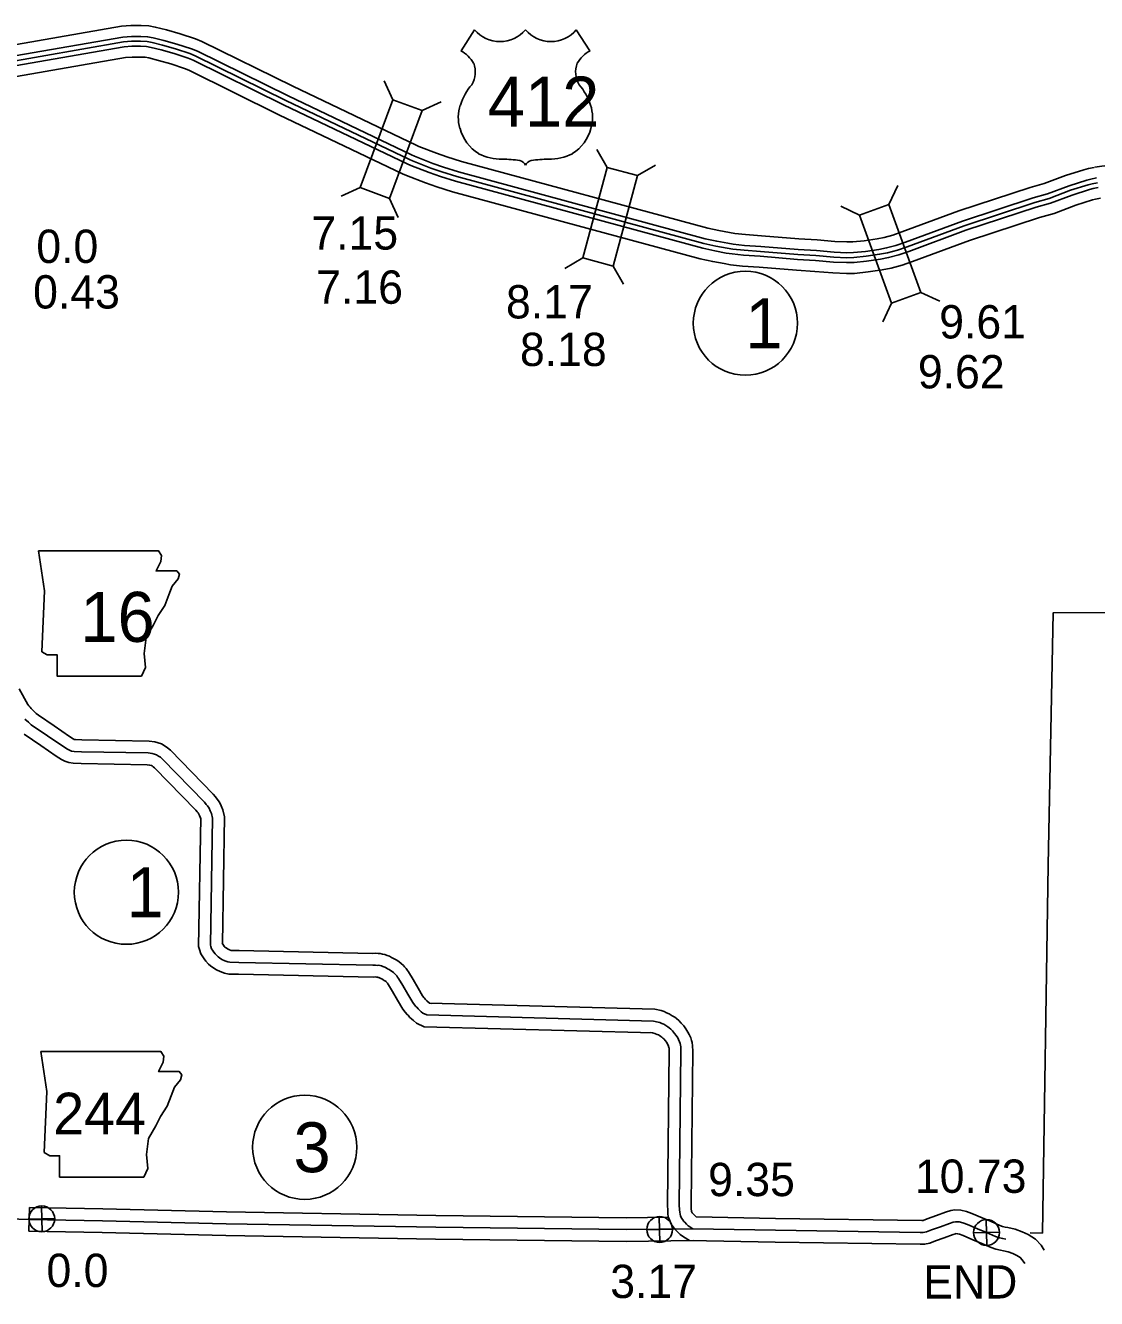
# Model space of a CAD drawing. Extents: x 31699 to 244310, y -8841 to 11474.
# Drawn here: x 129249 to 130153, y -2105 to -1029 of the extents above; entities that cross this region are included whole.
import ezdxf

# ---------------------------------------------------------------- set-up
doc = ezdxf.new("R2010")
doc.units = 0
for name, color, linetype in [('B_Logo', 7, 'Continuous'), ('G-ANNO-TEXT', 7, 'Continuous'), ('Level 21', 7, 'Continuous'), ('Level 55', 7, 'Continuous'), ('R_Border Notes', 7, 'Continuous'), ('R_Logo', 7, 'Continuous'), ('R_XS_EARTHWORK_STAGE1', 7, 'Continuous'), ('R_XS_EARTHWORK_STAGE2', 7, 'Continuous'), ('S_AREA_CALC', 7, 'Continuous'), ('S_WALL', 7, 'Continuous'), ('S_WALL_ANNOT', 7, 'Continuous')]:
    doc.layers.add(name, color=color, linetype=linetype)

msp = doc.modelspace()

# ---------------------------------------------------------------- linework, layer by layer
for p, q in [((129628.1, -1032.3), (129616.6, -1050.1)), ((129713.9, -1032.3), (129725.5, -1050.1))]:
    msp.add_line(p, q)
for centre, radius, start, end in [((129649.6, -1014.2), 28.1, 220.075, 319.6701), ((129692.5, -1014.2), 28.1, 220.3299, 319.925), ((129601.5, -1076), 30, 30.7809, 59.9883), ((129740.6, -1076), 30, 120.0117, 149.2191), ((129608.1, -1068.1), 20.6, 328.8105, 21.2108), ((129734, -1068.1), 20.6, 158.7892, 211.1895), ((129661.9, -1110.2), 47.9, 138.9565, 162.6913), ((129680.2, -1110.2), 47.9, 17.3087, 41.0435), ((129646, -1106.3), 31.7, 160.9576, 197.3819), ((129696, -1106.3), 31.7, 342.6181, 19.0424), ((129651.2, -1106.2), 36.7, 195.1074, 237.1312), ((129690.9, -1106.2), 36.7, 302.8688, 344.8926), ((129651.9, -1094.7), 47.1, 244.0771, 269.5779), ((129690.2, -1094.7), 47.1, 270.4221, 295.9229), ((129653, -1228), 86.2, 81.1942, 90.9539), ((129663.8, -1150.7), 8.26, 28.0342, 72.9864), ((129678.3, -1150.7), 8.26, 107.0136, 151.9658), ((129689.1, -1228), 86.2, 89.0461, 98.8058)]:
    msp.add_arc(centre, radius, start, end)
at = {"layer": 'B_Logo'}
for points in [[(129225.7, -1061.1), (129331.6, -1042.6), (129338.4, -1042), (129346, -1042.1), (129351.4, -1042.4), (129355.7, -1043.1), (129364.4, -1045.3), (129375.5, -1048.4), (129387.7, -1052.5), (129392.2, -1054.3), (129468.7, -1092.1), (129573, -1141.9), (129575.7, -1143.2), (129591.2, -1149.2), (129600.5, -1152.5), (129613.2, -1156.4), (129821.8, -1213), (129831.8, -1215.2), (129841.3, -1216.9), (129846.1, -1217.7), (129855.7, -1218.7), (129869.5, -1219.7), (129901, -1222.2), (129916.4, -1223.2), (129931.5, -1224.5), (129942.4, -1225), (129948.4, -1224.9), (129958.7, -1223.8), (129970.2, -1222), (129976.9, -1220.8), (129985.2, -1218.6), (129993.4, -1215.7), (130041.6, -1197.9), (130101.2, -1178.3), (130113.3, -1174.9), (130131.5, -1168), (130146.4, -1163.4), (130149.6, -1162.6), (130154.1, -1161.7)], [(129248.3, -1614.9), (129251.2, -1617.5), (129253.6, -1619.6), (129267.4, -1628.9), (129280.3, -1637.8), (129284.2, -1640.3), (129285.9, -1641.2), (129287.7, -1641.9), (129290, -1642.2), (129296, -1642.4), (129352.4, -1643.4), (129355.8, -1643.9), (129357.8, -1644.5), (129359.3, -1645), (129361.2, -1646.1), (129362.7, -1647.1), (129364.5, -1648.6), (129399.9, -1685.1), (129401.4, -1686.9), (129402.6, -1688.3), (129403.8, -1690.2), (129404.8, -1692.3), (129405.8, -1694.6), (129406.8, -1698.5)], [(129406.8, -1698.5), (129405.1, -1805.8)], [(129405.1, -1805.8), (129405.3, -1806.9), (129406, -1809), (129406.8, -1810.2), (129407.9, -1811.7), (129408.9, -1813.3), (129410.3, -1814.7), (129411.4, -1815.7), (129412.6, -1816.6), (129414.7, -1817.9), (129417.2, -1819.1), (129419.6, -1820.1), (129421.4, -1820.4), (129429, -1820.5), (129542.2, -1822.9), (129544.4, -1822.8), (129545.9, -1823), (129547.2, -1822.9), (129548.2, -1823.2), (129549.4, -1823.5), (129550.7, -1823.9), (129552.2, -1824.5), (129553.4, -1825.1), (129554.6, -1825.8), (129556, -1826.6), (129557, -1827.2), (129558.6, -1828.2), (129559.7, -1829), (129560.7, -1830), (129561.4, -1830.8), (129562.3, -1831.8), (129563.1, -1832.9), (129563.8, -1834), (129567.5, -1840), (129571.7, -1847.4), (129575.8, -1854.3), (129577.3, -1856.3), (129578.4, -1857.7), (129579.3, -1858.4), (129580.3, -1859.8), (129581.7, -1861), (129583, -1862.2), (129584.4, -1863.3), (129587.7, -1864.8)], [(129587.7, -1864.8), (129779.1, -1870)], [(129779.1, -1870), (129783.1, -1870.9), (129784.6, -1871.4), (129786.3, -1872.2), (129787.9, -1872.8), (129789.7, -1873.9), (129791.2, -1874.9), (129792.4, -1875.8), (129793.9, -1877), (129795.2, -1878.4), (129797, -1880.5), (129798.4, -1882.3), (129799.7, -1884.3), (129800.4, -1885.7), (129801.2, -1887.5), (129801.6, -1889), (129802, -1890.4), (129802.3, -1891.9), (129802.4, -1895.4), (129800.9, -2025.2), (129801.1, -2029.7), (129801.3, -2031.6), (129801.6, -2033.3), (129802, -2034.6), (129802.9, -2036.6), (129803.9, -2037.9), (129804.8, -2039.3), (129805.7, -2040.1), (129807.2, -2041.7), (129808.4, -2043), (129809.8, -2044), (129812.4, -2045.5)], [(129812.4, -2045.5), (129756, -2046.3), (129595.3, -2044.3), (129579.1, -2044), (129418.2, -2041.3), (129313.8, -2038.8), (129251.9, -2037.7)], [(130004.3, -2048.7), (130004.4, -2048.7), (130007, -2048.7), (130009.8, -2048.1), (130013.9, -2046.4), (130021.5, -2043.8), (130029.1, -2041), (130032.3, -2039.9), (130034.2, -2039.7), (130037.3, -2039.8), (130040.6, -2040.6), (130044.4, -2042), (130052.8, -2045.6), (130060.4, -2048.7), (130068.1, -2052.1), (130071.3, -2053.2), (130074.2, -2053.9), (130076.7, -2054.3)], [(129812.4, -2045.5), (129882.1, -2046.8)], [(129882.1, -2046.8), (130004.4, -2048.7)]]:
    msp.add_lwpolyline(points, dxfattribs=at)
at = {"layer": 'G-ANNO-TEXT'}
for points in [[(129259.8, -1472.7), (129264.9, -1506.5), (129262.6, -1557.9), (129267.1, -1560.7), (129275.6, -1560.7), (129275.6, -1578.7), (129346.6, -1578.7), (129350, -1571.4), (129348.9, -1559.5), (129350.6, -1546), (129356.8, -1535.3), (129360.7, -1527.4), (129366.4, -1518.9), (129369.7, -1509.9), (129372.6, -1502.6), (129377.6, -1496.4), (129378.8, -1492.4), (129376.5, -1489.6), (129359, -1489.6), (129363, -1481.7), (129363.5, -1476.7), (129361.2, -1472.8)], [(129261.8, -1895.9), (129266.9, -1929.7), (129264.6, -1981), (129269.2, -1983.9), (129277.6, -1983.9), (129277.6, -2001.9), (129348.7, -2001.9), (129352, -1994.6), (129350.9, -1982.7), (129352.6, -1969.2), (129358.8, -1958.5), (129362.8, -1950.6), (129368.4, -1942.1), (129371.8, -1933.1), (129374.6, -1925.8), (129379.7, -1919.6), (129380.8, -1915.6), (129378.6, -1912.8), (129361.1, -1912.8), (129365, -1904.9), (129365.6, -1899.8), (129363.2, -1895.9)]]:
    msp.add_lwpolyline(points, close=True, dxfattribs=at)
at = {"layer": 'Level 21'}
for p, q in [((129262.7, -2048.1), (129262.2, -2026.4)), ((129251.6, -2037.5), (129273.3, -2037)), ((129784.6, -2057.1), (129784.1, -2035.4)), ((130060.7, -2059.6), (130060.2, -2037.9)), ((129773.5, -2046.5), (129795.2, -2046)), ((130049.6, -2049), (130071.3, -2048.5))]:
    msp.add_line(p, q, dxfattribs=at)
for centre in [(129262.5, -2037.2), (129784.4, -2046.2), (130060.5, -2048.7)]:
    msp.add_circle(centre, 10.9, dxfattribs=at)
at = {"layer": 'Level 55'}
for points in [[(129252, -2027.7), (129251.7, -2047.7)], [(129792.1, -2035.8), (129756, -2036.3), (129595.4, -2034.3), (129579.3, -2034), (129418.4, -2031.3), (129314, -2028.8), (129252, -2027.7)], [(129812.6, -2055.5), (129756, -2056.3), (129595.1, -2054.3), (129578.9, -2054), (129418, -2051.3), (129313.6, -2048.8), (129251.7, -2047.7)]]:
    msp.add_lwpolyline(points, dxfattribs=at)
at = {"layer": 'R_Border Notes'}
for centre in [(129856.8, -1280.3), (129334, -1761.2), (129484.6, -1976.7)]:
    msp.add_circle(centre, 44, dxfattribs=at)
at = {"layer": 'R_Logo'}
for points in [[(130263.7, -1524.6), (130116.7, -1525.1), (130112.6, -1738.4)], [(130112.6, -1738.4), (130107.8, -2049.2)], [(129034.3, -2033), (129064.2, -2033.6), (129225.8, -2036.8), (129251.9, -2037.7)], [(130097.3, -2049.1), (130107.8, -2049.2)]]:
    msp.add_lwpolyline(points, dxfattribs=at)
at = {"layer": 'R_XS_EARTHWORK_STAGE1'}
for p, q in [((129559.1, -1091.5), (129551.8, -1075.5)), ((129583.8, -1100.7), (129599.8, -1093.3)), ((129740.1, -1148.7), (129731.3, -1133.4)), ((129765.6, -1155.5), (129780.8, -1146.8)), ((129531.5, -1165.7), (129515.5, -1173)), ((129978.1, -1179.9), (129985.5, -1163.9)), ((129556.2, -1174.9), (129563.6, -1190.9)), ((129953.2, -1188.9), (129937.3, -1181.4)), ((129719.5, -1225.2), (129704.3, -1234)), ((129745, -1232), (129753.8, -1247.3)), ((130005.1, -1254.3), (130021.1, -1261.7)), ((129980.3, -1263.3), (129972.9, -1279.3))]:
    msp.add_line(p, q, dxfattribs=at)
for points in [[(129556.2, -1174.9), (129583.8, -1100.7), (129559.1, -1091.5), (129531.5, -1165.7)], [(129745, -1232), (129765.6, -1155.5), (129740.1, -1148.7), (129719.5, -1225.2)], [(130005.1, -1254.3), (129978.1, -1179.9), (129953.2, -1188.9), (129980.3, -1263.3)]]:
    msp.add_lwpolyline(points, close=True, dxfattribs=at)
at = {"layer": 'R_XS_EARTHWORK_STAGE2'}
for points in [[(129243.3, -1589.4), (129250.8, -1602.4), (129251.7, -1603.6), (129252.7, -1604.9), (129253.6, -1606), (129255.3, -1607.7), (129257.8, -1610), (129259.6, -1611.6), (129273, -1620.6), (129285.9, -1629.5), (129289.1, -1631.6), (129289.9, -1632), (129290.2, -1632.1), (129290.9, -1632.2), (129296.3, -1632.4), (129353.3, -1633.4), (129358, -1634.1), (129360.8, -1635), (129363.5, -1635.9), (129366.6, -1637.7), (129368.8, -1639.2), (129371.2, -1641.2), (129407.3, -1678.3), (129409.2, -1680.5), (129410.6, -1682.4), (129412.5, -1685.2), (129414, -1688.2), (129415.3, -1691.5), (129416.8, -1697.4)], [(129247.6, -1627.6), (129261.7, -1637.1), (129274.7, -1646.1), (129279.2, -1649), (129282, -1650.4), (129285.3, -1651.6), (129289.1, -1652.2), (129295.7, -1652.4), (129351.6, -1653.4), (129353.6, -1653.7), (129354.8, -1654), (129355.2, -1654.2), (129355.8, -1654.5), (129356.6, -1655.1), (129357.7, -1656), (129392.5, -1691.8), (129393.7, -1693.2), (129394.5, -1694.2), (129395.2, -1695.2), (129395.7, -1696.3), (129396.2, -1697.7), (129396.5, -1698.6)], [(129396.8, -1698.4), (129395, -1807)], [(129416.8, -1697.4), (129415.1, -1804.6)], [(129395, -1807), (129395.7, -1809.6), (129396.8, -1813.2), (129398.6, -1815.9), (129399.6, -1817.4), (129401, -1819.5), (129403.4, -1822), (129405, -1823.4), (129406.9, -1824.8), (129410, -1826.7), (129413.2, -1828.2), (129416.8, -1829.7), (129420.5, -1830.4), (129428.8, -1830.5), (129542.4, -1832.9), (129544.1, -1832.8), (129545.3, -1833), (129546, -1833), (129546.7, -1833.1), (129547.1, -1833.3), (129548.2, -1833.7), (129548.9, -1834), (129549.6, -1834.4), (129550.9, -1835.2), (129551.8, -1835.7), (129552.9, -1836.4), (129553.3, -1836.7), (129553.5, -1836.9), (129553.9, -1837.4), (129554.5, -1838), (129554.8, -1838.5), (129555.4, -1839.4), (129558.8, -1845), (129563, -1852.4), (129567.5, -1859.9), (129569.4, -1862.5), (129571.1, -1864.5), (129571.9, -1865.2), (129573, -1866.7), (129575.1, -1868.5), (129576.4, -1869.7), (129579, -1871.9), (129585.4, -1874.8)], [(129415.1, -1804.6), (129415, -1804.2), (129415.1, -1804.7), (129416.2, -1806.1), (129416.7, -1807), (129417.2, -1807.5), (129417.8, -1808), (129418.2, -1808.3), (129419.4, -1809.1), (129421.2, -1809.9), (129422.4, -1810.4), (129429.2, -1810.5), (129541.9, -1812.9), (129544.7, -1812.7), (129546.5, -1813), (129548.3, -1812.9), (129550.4, -1813.5), (129552.2, -1813.8), (129554.2, -1814.6), (129556.1, -1815.3), (129557.9, -1816.2), (129559.6, -1817.1), (129561.2, -1818), (129562.3, -1818.7), (129564.3, -1820), (129566, -1821.3), (129568, -1823), (129568.9, -1824.1), (129570.2, -1825.5), (129571.4, -1827.3), (129572.2, -1828.5), (129576.1, -1834.9), (129580.3, -1842.3), (129584.1, -1848.7), (129585.2, -1850.2), (129585.7, -1850.8), (129586.7, -1851.7), (129587.6, -1852.9), (129590, -1854.9)], [(129590, -1854.9), (129780.3, -1860)], [(129591.6, -1855.7), (129591.8, -1855.8)], [(129780.3, -1860), (129785.8, -1861.2), (129788.3, -1862.1), (129790.3, -1863), (129792.4, -1863.9), (129795.1, -1865.5), (129797.1, -1866.8), (129798.6, -1868), (129800.7, -1869.6), (129802.6, -1871.7), (129804.7, -1874.1), (129806.6, -1876.5), (129808.3, -1879.3), (129809.4, -1881.3), (129810.7, -1884.1), (129811.3, -1886.4), (129811.8, -1888.3), (129812.2, -1890.9), (129812.4, -1895.4), (129810.9, -2025), (129811.1, -2028.9), (129811.3, -2030.4), (129811.4, -2031.2), (129811.5, -2031.5), (129811.9, -2032), (129812.3, -2032.6), (129812.6, -2032.9), (129815.3, -2035.6)], [(129585.4, -1874.8), (129778.8, -1880)], [(129777, -1879.8), (129780.4, -1880.5), (129780.8, -1880.7), (129782.4, -1881.3), (129783.4, -1881.8), (129784.3, -1882.3), (129785.3, -1883), (129786.2, -1883.7), (129787.1, -1884.4), (129787.8, -1885.1), (129789.2, -1886.8), (129790.2, -1888), (129791, -1889.3), (129791.4, -1890.1), (129791.8, -1891), (129792, -1891.5), (129792.2, -1892.5), (129792.3, -1892.9), (129792.4, -1895.5), (129790.9, -2025.4), (129791.2, -2030.5), (129791.4, -2032.8), (129791.7, -2035.4), (129792.6, -2038.1), (129794.2, -2041.7), (129795.8, -2043.9), (129797.3, -2045.9), (129798.7, -2047.3), (129799.8, -2048.4), (129801.6, -2050.4), (129804.4, -2052.4), (129809.7, -2055.5)], [(130005.8, -2038.7), (130006.9, -2038.5), (130010.4, -2037.1), (130018.1, -2034.4), (130025.8, -2031.5), (130030.2, -2030.1), (130033.8, -2029.7), (130038.7, -2029.9), (130043.5, -2031), (130048, -2032.7), (130056.7, -2036.3), (130064.3, -2039.4), (130071.8, -2042.8), (130074.1, -2043.6), (130076.2, -2044.1), (130078.6, -2044.4)], [(129815.3, -2035.6), (129882.3, -2036.8)], [(129882.3, -2036.8), (130005.8, -2038.7)], [(130004.3, -2058.7), (130008.1, -2058.7), (130012.7, -2057.7), (130017.5, -2055.8), (130024.8, -2053.2), (130032.4, -2050.4), (130034.4, -2049.8), (130034.6, -2049.7), (130036, -2049.8), (130037.7, -2050.2), (130040.7, -2051.3), (130049, -2054.8), (130056.5, -2057.9), (130064.5, -2061.4), (130068.4, -2062.8), (130072.3, -2063.7), (130074.8, -2064.1)], [(130078.6, -2044.4), (130084.8, -2045.9), (130090.6, -2048.1), (130095.6, -2050.5), (130101.9, -2054.3), (130106.5, -2059.5), (130109.3, -2063.6)], [(129809.7, -2055.5), (129881.9, -2056.8)], [(129882, -2056.8), (130004.3, -2058.7)], [(130074.8, -2064.1), (130078.9, -2065.1), (130082.7, -2066.5), (130086.2, -2068.2), (130088.9, -2069.8), (130090.7, -2071.8), (130092.8, -2074.9)]]:
    msp.add_lwpolyline(points, dxfattribs=at)
at = {"layer": 'S_AREA_CALC'}
for points in [[(129223.2, -1048), (129329.9, -1029.4), (129337.8, -1028.7), (129346.4, -1028.7), (129353, -1029.1), (129358.4, -1030.1), (129367.9, -1032.4), (129379.4, -1035.7), (129392.3, -1040), (129397.7, -1042.2), (129474.5, -1080.1), (129578.6, -1129.8), (129580.9, -1130.9), (129595.8, -1136.7), (129604.7, -1139.8), (129616.9, -1143.6), (129825, -1200), (129834.4, -1202.1), (129843.5, -1203.7), (129847.8, -1204.4), (129856.9, -1205.4), (129870.5, -1206.4), (129902, -1208.9), (129917.4, -1209.9), (129932.4, -1211.2), (129942.6, -1211.6), (129947.6, -1211.6), (129957, -1210.6), (129968, -1208.9), (129973.9, -1207.8), (129981.3, -1205.8), (129988.9, -1203.2), (130037.2, -1185.3), (130097.3, -1165.6), (130109.1, -1162.3), (130127.2, -1155.4), (130142.7, -1150.6), (130146.6, -1149.6), (130151.5, -1148.6)], [(129224.9, -1057), (129331.1, -1038.5), (129338.2, -1037.9), (129346.1, -1037.9), (129351.9, -1038.2), (129356.5, -1039.1), (129365.5, -1041.3), (129376.7, -1044.5), (129389.1, -1048.6), (129393.9, -1050.5), (129470.5, -1088.3), (129574.7, -1138.1), (129577.3, -1139.3), (129592.7, -1145.3), (129601.8, -1148.5), (129614.4, -1152.4), (129822.8, -1208.9), (129832.6, -1211.1), (129842, -1212.8), (129846.6, -1213.5), (129856.1, -1214.6), (129869.8, -1215.5), (129901.3, -1218.1), (129916.8, -1219), (129931.8, -1220.4), (129942.4, -1220.8), (129948.1, -1220.7), (129958.2, -1219.7), (129969.5, -1217.9), (129976, -1216.7), (129984, -1214.6), (129992, -1211.8), (130040.2, -1194), (130100, -1174.4), (130112, -1171), (130130.2, -1164.1), (130145.2, -1159.4), (130148.7, -1158.5), (130153.3, -1157.6)], [(129226.5, -1065.2), (129332.1, -1046.7), (129338.5, -1046.2), (129345.8, -1046.2), (129350.9, -1046.5), (129354.8, -1047.2), (129363.4, -1049.3), (129374.2, -1052.4), (129386.2, -1056.4), (129390.5, -1058.1), (129466.8, -1095.8), (129571.2, -1145.7), (129574.1, -1147), (129589.8, -1153.1), (129599.2, -1156.4), (129612, -1160.4), (129820.8, -1217), (129831, -1219.3), (129840.6, -1221), (129845.5, -1221.8), (129855.3, -1222.9), (129869.2, -1223.8), (129900.7, -1226.4), (129916.1, -1227.3), (129931.2, -1228.7), (129942.3, -1229.1), (129948.6, -1229), (129959.2, -1228), (129970.9, -1226.1), (129977.8, -1224.9), (129986.4, -1222.6), (129994.8, -1219.6), (130043, -1201.8), (130102.4, -1182.3), (130114.6, -1178.9), (130132.9, -1172), (130147.5, -1167.4), (130150.5, -1166.6), (130154.9, -1165.7)], [(129228.2, -1074.2), (129333.3, -1055.8), (129338.9, -1055.4), (129345.6, -1055.4), (129349.8, -1055.6), (129352.9, -1056.2), (129361, -1058.2), (129371.5, -1061.2), (129383.1, -1065), (129386.8, -1066.5), (129462.8, -1104.1), (129567.3, -1154), (129570.5, -1155.4), (129586.6, -1161.7), (129596.3, -1165.1), (129609.5, -1169.2), (129818.6, -1225.9), (129829.2, -1228.3), (129839, -1230), (129844.3, -1230.9), (129854.5, -1232), (129868.5, -1233), (129900.1, -1235.5), (129915.4, -1236.5), (129930.6, -1237.8), (129942.2, -1238.3), (129949.1, -1238.2), (129960.4, -1237), (129972.4, -1235.2), (129979.8, -1233.8), (129989.1, -1231.3), (129997.9, -1228.3), (130046, -1210.5), (130105.1, -1191.1), (130117.5, -1187.6), (130135.9, -1180.6), (130150.1, -1176.2), (130152.6, -1175.6), (130156.7, -1174.7)], [(130152, -1148.5), (130157.9, -1147.5), (130165.8, -1146.7), (130183.4, -1147), (130191, -1148), (130197.7, -1148.5), (130260.4, -1155.2)]]:
    msp.add_lwpolyline(points, dxfattribs=at)

# ---------------------------------------------------------------- texts
msp.add_text('412', height=42.24).set_placement((129639.2, -1114.2))
at = {"layer": 'G-ANNO-TEXT'}
for s, height, p in [('16', 42.24, (129295.1, -1549.6)), ('244', 35.2, (129272.1, -1965.8))]:
    msp.add_text(s, height=height, dxfattribs=at).set_placement(p)
at = {"layer": 'R_Border Notes'}
for s, p in [('1', (129856.8, -1301.5)), ('1', (129334, -1782.3)), ('3', (129475.1, -1997.8))]:
    msp.add_text(s, height=42.2, dxfattribs=at).set_placement(p)
at = {"layer": 'S_WALL'}
for s, p in [('7.15', (129490.2, -1218.1)), ('7.16', (129494.3, -1263.9)), ('8.17', (129654.6, -1276.3)), ('9.61', (130020.5, -1293.2)), ('8.18', (129666.4, -1316.5)), ('9.62', (130002.5, -1335.4))]:
    msp.add_text(s, height=28.16, dxfattribs=at).set_placement(p)
at = {"layer": 'S_WALL_ANNOT'}
for s, p in [('0.0', (129257.9, -1229.4)), ('0.43', (129255.2, -1267.9)), ('9.35', (129825.3, -2018)), ('10.73', (130000, -2015.2)), ('0.0', (129266.5, -2094.8)), ('3.17', (129742.7, -2104.1)), ('END', (130007, -2104.5))]:
    msp.add_text(s, height=28.16, dxfattribs=at).set_placement(p)

doc.saveas('drawing.dxf')
